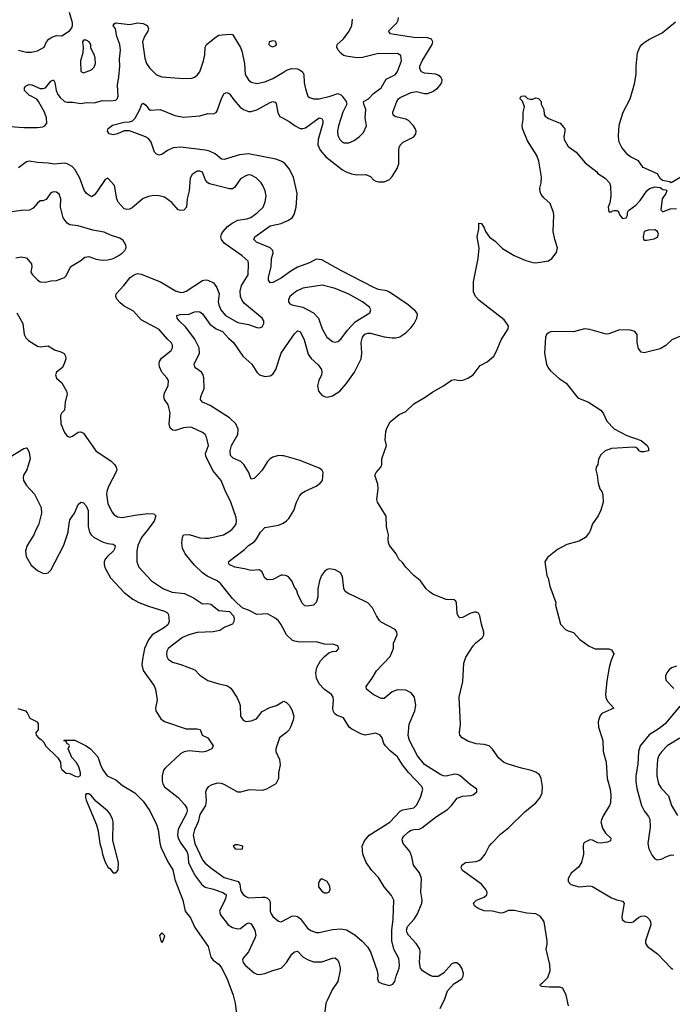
# Model space of a CAD drawing. Header units: inches. Extents: x 1834610 to 2027685, y 642842 to 774116.
# Tile 488 of 632: x 1938059 to 1942879, y 756502 to 763774. Entities that reach past the tile are written whole.
import ezdxf

# ---------------------------------------------------------------- set-up
doc = ezdxf.new("R2010")
doc.units = ezdxf.units.IN
doc.header["$MEASUREMENT"] = 0
for name, color, linetype in [('B9735', 7, 'Continuous'), ('B9736', 7, 'Continuous'), ('B9745', 7, 'Continuous'), ('B9746', 7, 'Continuous')]:
    doc.layers.add(name, color=color, linetype=linetype)

msp = doc.modelspace()

# ---------------------------------------------------------------- linework, layer by layer
at = {"layer": 'B9735', "color": 5}
for points, elevation in [([(1938177.2, 760000), (1938163.2, 759970), (1938114.7, 759890), (1938101.8, 759850), (1938106.9, 759810), (1938144.7, 759744.7), (1938190, 759706), (1938230, 759685.5), (1938250, 759683), (1938270, 759687.7), (1938290, 759707.3), (1938386.5, 759893.5), (1938416.2, 759990), (1938417.7, 760000)], 420), ([(1938572.1, 760000), (1938574.7, 759990), (1938586.3, 759970), (1938609.5, 759949.5), (1938676.2, 759916.2), (1938710, 759904.5), (1938750, 759899.5), (1938763.8, 759890), (1938762.3, 759870), (1938751.3, 759850), (1938707.1, 759810), (1938691.1, 759790), (1938683.2, 759770), (1938682, 759750), (1938687.1, 759727.1), (1938730.7, 759650.7), (1938830, 759544), (1938894.4, 759494.4), (1938938.4, 759470), (1939010, 759441.7), (1939130, 759406.6), (1939150, 759392.7), (1939157.5, 759377.5), (1939164.3, 759330), (1939154.3, 759305.7), (1939121.2, 759278.9), (1939038.5, 759230), (1939010, 759194.3), (1938980.2, 759130), (1938965.2, 759050), (1938961.7, 759010), (1938970, 758968.5), (1939053.5, 758853.5), (1939062.8, 758830), (1939074.6, 758750), (1939063.1, 758690), (1939064.2, 758670), (1939101.1, 758610), (1939130, 758590.3), (1939290, 758536.5), (1939370, 758536.5), (1939392, 758532), (1939407.7, 758490), (1939450, 758470.6), (1939487.3, 758410), (1939477.3, 758390), (1939434.8, 758370), (1939410, 758363.5), (1939310, 758373.9), (1939274.4, 758365.6), (1939250, 758353.2), (1939132.8, 758247.2), (1939122.2, 758230), (1939110.9, 758190), (1939110.9, 758150), (1939116.8, 758130), (1939130, 758109.3), (1939230, 758030.1), (1939277.5, 757977.5), (1939293, 757950), (1939295.4, 757930), (1939290.1, 757910), (1939230, 757794.8), (1939224.2, 757750), (1939230, 757729.3), (1939250, 757691.6), (1939294.8, 757630), (1939302.2, 757610), (1939306.4, 757550), (1939350, 757457.7), (1939400.8, 757390), (1939416.1, 757376.1), (1939430, 757368.1), (1939490, 757353), (1939564.2, 757324.2), (1939583, 757310), (1939582.3, 757290), (1939575, 757270), (1939534.6, 757190), (1939541.6, 757161.6), (1939599.3, 757090), (1939630, 757068), (1939670, 757058.3), (1939690, 757062.5), (1939730, 757094), (1939750, 757103.6), (1939770, 757096.5), (1939795.4, 757050), (1939803.5, 757010), (1939796.9, 756990), (1939749.6, 756890.4), (1939710, 756841.6), (1939705.5, 756830), (1939708.8, 756810), (1939725.4, 756790), (1939790, 756734.9), (1939810, 756724.4), (1939830, 756722.4), (1939870, 756730.2), (1939927.6, 756752.4), (1939990, 756768.2), (1940000, 756778.7)], 420), ([(1938998.4, 760000), (1938959.6, 759950), (1938931.3, 759890), (1938924.2, 759850), (1938923.6, 759770), (1938940.3, 759730), (1939032.2, 759630), (1939122.4, 759570), (1939185.5, 759545.5), (1939275.4, 759535.4), (1939343.4, 759503.4), (1939410, 759460.4), (1939450, 759462), (1939470, 759456.3), (1939530, 759410.7), (1939610, 759402.8), (1939639.1, 759370), (1939643.8, 759350), (1939640.4, 759330), (1939630.2, 759309.8), (1939573.5, 759286.5), (1939537.7, 759262.3), (1939488, 759252), (1939370, 759247), (1939308.1, 759231.9), (1939260.8, 759210), (1939156, 759130), (1939145.8, 759110), (1939142.4, 759090), (1939145.3, 759070), (1939157, 759050), (1939187.7, 759030), (1939250, 759012.2), (1939353.2, 758973.2), (1939390, 758933), (1939450, 758893), (1939530, 758868.8), (1939590, 758856.5), (1939617.8, 758837.8), (1939664.9, 758764.9), (1939681.3, 758730), (1939687, 758710), (1939690.8, 758630), (1939710, 758601), (1939730, 758590.8), (1939770, 758594.8), (1939808, 758610), (1939850, 758664.7), (1939905.6, 758694.4), (1939955.3, 758710), (1940000, 758735.3)], 440), ([(1940000, 759287.2), (1939987.6, 759310), (1939970, 759334.5), (1939950, 759352), (1939890, 759385.6), (1939810, 759381.3), (1939750, 759412.8), (1939708.4, 759428.5), (1939664.2, 759464.2), (1939630, 759499.3), (1939542.4, 759610), (1939517.6, 759630), (1939444.6, 759664.6), (1939410, 759689.6), (1939350, 759746), (1939280.5, 759830), (1939261.7, 759870), (1939255.8, 759910), (1939260.5, 759950), (1939270, 759970.5), (1939310, 759972.8), (1939390, 759946.5), (1939430, 759943.8), (1939455, 759945), (1939565.2, 759970), (1939613.5, 760000)], 440), ([(1940000, 759670.5), (1939990, 759670.7), (1939930, 759639.3), (1939890, 759636.8), (1939869.1, 759649.1), (1939850, 759694.5), (1939830, 759709.7), (1939770, 759705.6), (1939719, 759719), (1939649.3, 759730), (1939605.6, 759750), (1939601.6, 759770), (1939605.7, 759774.3), (1939718.4, 759861.6), (1939750, 759891.3), (1939790, 759917.4), (1939805.3, 759934.7), (1939838.9, 759990), (1939848.5, 760000)], 420), ([(1938046.8, 758686.8), (1938102, 758670), (1938114.8, 758654.8), (1938135.3, 758615.3), (1938184.7, 758590), (1938194.9, 758574.9), (1938194.8, 758530), (1938178, 758510), (1938182, 758490), (1938198, 758470), (1938218.5, 758458.5), (1938237.3, 758437.3), (1938250, 758412), (1938342, 758322), (1938360.7, 758290), (1938363, 758250), (1938370, 758236), (1938402, 758210), (1938430, 758206), (1938470, 758186), (1938490, 758181), (1938508.4, 758191.6), (1938508.4, 758211.6), (1938496.5, 758256.5), (1938475.3, 758290), (1938444.7, 758324.7), (1938418, 758390), (1938426, 758410), (1938422, 758422), (1938410, 758426), (1938402, 758442), (1938386, 758450), (1938390, 758454), (1938467.3, 758452.7), (1938550, 758412), (1938582, 758390), (1938636, 758330), (1938656, 758270), (1938673.7, 758233.7), (1938706, 758190), (1938770, 758159.1), (1938818.5, 758118.5), (1938910, 758064.4), (1938970, 758002), (1939021.1, 757930), (1939068.9, 757830), (1939081.6, 757790), (1939094.1, 757694.1), (1939102.5, 757662.5), (1939154.3, 757554.3), (1939190, 757494.9), (1939204.8, 757424.8), (1939264, 757270), (1939280.9, 757190), (1939320, 757140), (1939352.9, 757070), (1939450.3, 756930), (1939470.3, 756850), (1939487.5, 756827.5), (1939530, 756799), (1939550, 756772.4), (1939590, 756696), (1939635.8, 756570), (1939651.3, 756510), (1939670.2, 756350.2)], 380), ([(1940000, 758486.3), (1939978.8, 758470), (1939950.8, 758390), (1939951, 758370), (1939979.1, 758310), (1939984, 758270), (1939971.1, 758211.1), (1939970.7, 758170), (1939951, 758130), (1939881, 758090), (1939850, 758081.6), (1939753, 758087), (1939690, 758069.3), (1939670, 758069.3), (1939570, 758124.2), (1939550, 758133), (1939530, 758135.1), (1939510, 758133.6), (1939477.7, 758122.3), (1939452, 758108), (1939438, 758090), (1939432.3, 758067.7), (1939436.2, 758010), (1939432.2, 757970), (1939390, 757903.6), (1939378, 757850), (1939350.2, 757790), (1939340.5, 757750), (1939352.3, 757690), (1939410.1, 757570.1), (1939430, 757545.2), (1939470, 757509.2), (1939570, 757437.8), (1939672.9, 757410), (1939685.4, 757390), (1939689.6, 757350), (1939695.9, 757335.9), (1939710, 757313.4), (1939730, 757298), (1939750, 757288.1), (1939850, 757294.2), (1939872.4, 757292.4), (1939890, 757285.3), (1939903.1, 757270), (1939909.1, 757250), (1939910.3, 757190), (1939917, 757170), (1939930, 757150.5), (1939970, 757116.3), (1939990.7, 757110.7), (1940000, 757115.6)], 440)]:
    msp.add_lwpolyline(points, dxfattribs=dict(at, elevation=elevation))
for points, elevation in [([(1938570, 758055.3), (1938550, 758055.3), (1938546, 758050), (1938546, 758030), (1938551, 758010), (1938627.5, 757827.5), (1938639.8, 757779.8), (1938651.3, 757690), (1938664.7, 757650), (1938671, 757610), (1938691, 757551), (1938711.6, 757511.6), (1938724.7, 757504.7), (1938750, 757474), (1938770, 757474), (1938787.3, 757492.7), (1938788.7, 757550), (1938748.4, 757711.6), (1938748.7, 757850), (1938744, 757870), (1938725.2, 757910), (1938709, 757930), (1938621.2, 758001.2), (1938590, 758042)], 380), ([(1939670, 757679.3), (1939650, 757679.3), (1939636, 757670), (1939650, 757651.3), (1939690, 757648), (1939706, 757650), (1939708, 757670)], 460), ([(1939110, 757029), (1939091, 757010), (1939101, 756970), (1939110, 756958), (1939119, 756970), (1939131.6, 757008.4)], 380)]:
    msp.add_lwpolyline(points, close=True, dxfattribs=dict(at, elevation=elevation))
at = {"layer": 'B9736', "color": 5}
for points, elevation in [([(1938050, 763548.1), (1938110, 763533.7), (1938145.4, 763534.6), (1938190, 763544.9), (1938239, 763570), (1938257.6, 763610), (1938275.1, 763630), (1938295.9, 763644.1), (1938330, 763656.9), (1938370, 763654.9), (1938427.4, 763692.6), (1938444.9, 763715.1), (1938449.7, 763730), (1938448.5, 763750), (1938426.6, 763826.6)], 460), ([(1937990, 762986.4), (1938090, 762977.1), (1938190, 762978.4), (1938230, 762982.8), (1938245.1, 762990), (1938259.3, 763010), (1938257.5, 763050), (1938242.6, 763090), (1938199.3, 763170), (1938186, 763186), (1938130, 763215.7), (1938095.6, 763250), (1938094.2, 763270), (1938100.8, 763279.2), (1938110, 763288.9), (1938130, 763295.8), (1938150, 763292.1), (1938210, 763265.6), (1938230, 763264.9), (1938250, 763271.3), (1938290, 763320.3), (1938310, 763330.3), (1938318.2, 763310), (1938327.6, 763250), (1938341.8, 763221.8), (1938358.7, 763198.7), (1938390, 763170.3), (1938410, 763164.4), (1938450, 763165.6), (1938510, 763154.3), (1938550, 763163.5), (1938610, 763160.1), (1938670, 763177.5), (1938730, 763175), (1938770, 763180.2), (1938779.8, 763190), (1938785.8, 763210), (1938782.1, 763290), (1938792.3, 763352.3), (1938797.9, 763430), (1938796.5, 763483.5), (1938805, 763550), (1938799.4, 763590), (1938777.8, 763650), (1938766.4, 763706.4), (1938749.7, 763730), (1938757, 763743), (1938769.7, 763750.3), (1938870, 763739.7), (1938932.1, 763752.1), (1938970, 763745.7), (1939002, 763730), (1939010.3, 763710), (1939005.7, 763690), (1938980.2, 763650), (1938967.3, 763610), (1938982.6, 763490), (1938995.9, 763450), (1939018.4, 763418.4), (1939070, 763366.5), (1939110, 763351.6), (1939270, 763340.7), (1939330, 763342.8), (1939350.7, 763349.3), (1939370, 763364.2), (1939389.8, 763390.2), (1939416.8, 763470), (1939426.1, 763513.9), (1939429.8, 763570), (1939439.7, 763590), (1939510, 763648.7), (1939530, 763660.3), (1939607.1, 763667.1), (1939630, 763663.8), (1939637.1, 763657.1), (1939690, 763568.4), (1939700.5, 763540.5), (1939719.8, 763450), (1939725.6, 763370), (1939749.5, 763329.5), (1939770, 763311.5), (1939810, 763301.6), (1939870, 763315), (1939930, 763340.5), (1940000, 763382.3)], 440), ([(1940000, 762723.4), (1939990.3, 762730.3), (1939950, 762742.8), (1939750, 762783.2), (1939683.2, 762776.8), (1939570, 762742.2), (1939550, 762744.4), (1939503.7, 762783.7), (1939462, 762802), (1939430, 762811.2), (1939250, 762833.8), (1939192.1, 762827.9), (1939151.5, 762808.5), (1939110, 762778), (1939090, 762772.3), (1939070, 762780.9), (1939055.8, 762795.8), (1939029.7, 762870), (1939010, 762895.8), (1938988.8, 762908.8), (1938870, 762953.7), (1938830, 762953.7), (1938782, 762930), (1938750, 762923.7), (1938719.3, 762930), (1938709, 762950), (1938712.7, 762970), (1938744.4, 762995.6), (1938830, 763018.2), (1938870, 763019.7), (1938893.3, 763026.7), (1938912.9, 763047.1), (1938947, 763110), (1938962, 763150), (1938970, 763157.1), (1938990, 763143), (1939013.3, 763113.3), (1939026.4, 763106.4), (1939098, 763110), (1939206.2, 763066.2), (1939270, 763053.8), (1939390, 763064.9), (1939450, 763080.3), (1939490, 763079.5), (1939510, 763088.4), (1939518.9, 763101.1), (1939550, 763192.7), (1939570, 763228.4), (1939590, 763237), (1939610, 763226.4), (1939641.5, 763181.5), (1939688.8, 763128.8), (1939711.5, 763111.5), (1939750, 763096.5), (1939770, 763096.3), (1939810.5, 763109.5), (1939910, 763163.6), (1939930, 763168.8), (1939945.3, 763165.3), (1939953.9, 763153.9), (1939965.7, 763085.7), (1939980.3, 763060.3), (1940000, 763049.4)], 420), ([(1939613.5, 760000), (1939629.6, 760010), (1939646, 760030), (1939657.4, 760050), (1939661.3, 760070), (1939657.1, 760097.1), (1939619.1, 760210), (1939576.4, 760296.4), (1939546.8, 760370), (1939485.6, 760445.6), (1939434.8, 760550), (1939431.8, 760570), (1939452.8, 760630), (1939438.9, 760690), (1939429.7, 760709.7), (1939410, 760725.6), (1939330, 760761.3), (1939310, 760764), (1939270, 760759.7), (1939210, 760739.7), (1939190, 760741.3), (1939174.3, 760754.3), (1939167.1, 760767.1), (1939162.8, 760790), (1939171.6, 760871.6), (1939156.4, 760930), (1939129.6, 760970), (1939123, 760990), (1939130, 761018.8), (1939155.8, 761070), (1939157.7, 761110), (1939146.6, 761130), (1939110, 761171.8), (1939092.1, 761210), (1939088.4, 761230), (1939091.1, 761250), (1939105.5, 761274.5), (1939176.9, 761330), (1939188, 761350), (1939188.2, 761370), (1939176.9, 761390), (1939150, 761414.7), (1939090, 761485.3), (1938957.1, 761557.1), (1938900.7, 761620.7), (1938830, 761659.2), (1938801.7, 761681.7), (1938775.8, 761710), (1938768.2, 761730), (1938771.3, 761750), (1938828.4, 761810), (1938875.6, 761870), (1938905.1, 761890), (1938930, 761898.8), (1938955.6, 761895.6), (1939098.7, 761838.7), (1939210, 761771.1), (1939250, 761760.2), (1939270, 761761.1), (1939290, 761768.2), (1939410, 761847.3), (1939430, 761851.9), (1939450, 761850.2), (1939491.7, 761830), (1939516.4, 761796.4), (1939533.4, 761750), (1939526, 761690), (1939530, 761667.7), (1939545.2, 761630), (1939579.6, 761590), (1939670, 761538), (1939750, 761522.4), (1939810, 761500.5), (1939830, 761499.1), (1939850, 761506.8), (1939861.2, 761530), (1939862.7, 761550), (1939850, 761569), (1939718.7, 761678.7), (1939701.3, 761701.3), (1939689.8, 761729.8), (1939687.9, 761770), (1939698, 761810), (1939746.8, 761890), (1939749.8, 761970), (1939746.4, 761990), (1939703.1, 762030), (1939570, 762122.8), (1939550.7, 762150), (1939545.7, 762170), (1939548.9, 762190), (1939560.9, 762210), (1939593.9, 762246.1), (1939628.2, 762271.8), (1939670, 762292.9), (1939737.1, 762302.9), (1939766.1, 762313.9), (1939812.5, 762347.5), (1939857.4, 762390), (1939873, 762430), (1939879.6, 762470), (1939873.3, 762510), (1939855.1, 762550), (1939842.9, 762570), (1939805.2, 762605.2), (1939770, 762625.6), (1939750, 762627.6), (1939730, 762621.6), (1939690, 762597.6), (1939644.8, 762535.2), (1939630, 762525.6), (1939610, 762524.1), (1939462.3, 762562.3), (1939449.9, 762569.9), (1939432.7, 762590), (1939410, 762647), (1939390, 762656.4), (1939370, 762655.4), (1939333.7, 762630), (1939317.6, 762602.4), (1939310.3, 762510), (1939295.6, 762450), (1939290.3, 762390), (1939271.6, 762368.4), (1939250, 762363.6), (1939230, 762369.6), (1939183.6, 762423.6), (1939130, 762462.7), (1939090, 762473.5), (1939050, 762476), (1939010, 762468.7), (1938970, 762453.8), (1938890, 762385.1), (1938870, 762374), (1938850, 762371.5), (1938830, 762378), (1938786.4, 762426.4), (1938776.4, 762450), (1938760.5, 762550), (1938710, 762604), (1938690, 762593.2), (1938630, 762501.6), (1938610, 762478.4), (1938590, 762466.3), (1938552, 762490), (1938534.9, 762514.9), (1938504.2, 762604.2), (1938470, 762666), (1938447.2, 762690), (1938410, 762709.8), (1938390, 762714.9), (1938313.3, 762706.7), (1938270, 762715), (1938190, 762718.5), (1938130, 762729.8), (1938110, 762724.2), (1938050, 762680.3)], 440), ([(1938030, 762014.2), (1938070, 762022.4), (1938110, 762014), (1938146, 761970), (1938148.6, 761948.6), (1938142, 761910), (1938153.4, 761890), (1938190, 761852), (1938210, 761838.7), (1938250, 761835.3), (1938290, 761846), (1938330, 761847.7), (1938390, 761870.4), (1938400.1, 761879.9), (1938438, 761950), (1938510, 761995.6), (1938539.3, 762020.7), (1938570, 762026), (1938625.2, 762005.2), (1938670, 761999), (1938710, 762000.7), (1938750, 762011.3), (1938787.3, 762030), (1938816.3, 762050), (1938835.1, 762070), (1938846, 762090), (1938843.6, 762110), (1938824, 762144), (1938800.1, 762160.1), (1938730, 762182.7), (1938684.4, 762204.4), (1938598.5, 762218.5), (1938491.3, 762251.3), (1938430, 762257.8), (1938411.1, 762271.1), (1938379.3, 762310), (1938360.4, 762390), (1938363, 762450), (1938350, 762485.2), (1938330, 762500.5), (1938310, 762503.6), (1938290, 762494.5), (1938254.6, 762445.4), (1938230, 762435.1), (1938210, 762435.1), (1938190, 762419.3), (1938158.8, 762381.2), (1938132.4, 762367.6), (1938070, 762366), (1937951.7, 762348.3)], 460), ([(1940000, 761871.5), (1939990, 761864.1), (1939930, 761832.4), (1939910, 761831.6), (1939897.7, 761850), (1939895.8, 761870), (1939917, 761950), (1939918.2, 762010), (1939931, 762050), (1939929.7, 762070), (1939909.5, 762090), (1939808.2, 762130), (1939788.3, 762150), (1939796.9, 762170), (1939910, 762250.7), (1939990, 762269.5), (1940000, 762273.6)], 420), ([(1940000, 760552.6), (1939970, 760554.2), (1939930, 760542), (1939909.6, 760530.4), (1939890, 760509.8), (1939850, 760446.4), (1939823.5, 760416.5), (1939790, 760386.6), (1939770, 760381.6), (1939765.8, 760385.8), (1939750.8, 760430), (1939714, 760490), (1939692.4, 760510), (1939636.1, 760536.1), (1939615, 760555.1), (1939613.6, 760590), (1939622.5, 760630), (1939670, 760711), (1939671.6, 760750), (1939654.4, 760790), (1939610, 760832.8), (1939465, 760925), (1939409.2, 760949.3), (1939394.8, 760970), (1939396.5, 760990), (1939422, 761050), (1939418.7, 761130), (1939413.8, 761150), (1939401.7, 761170), (1939361, 761201), (1939353.3, 761210), (1939348.8, 761230), (1939386.2, 761310), (1939383.9, 761350), (1939354, 761414), (1939284.4, 761504.4), (1939237.4, 761550), (1939223, 761570), (1939219, 761590), (1939243.7, 761596.3), (1939310, 761598.2), (1939350, 761615.5), (1939370, 761619.6), (1939390, 761617.4), (1939410, 761600.9), (1939464.2, 761524.2), (1939510, 761490.9), (1939556.9, 761470), (1939601.3, 761421.3), (1939638.5, 761390), (1939708.4, 761290), (1939774.9, 761230), (1939810.4, 761170), (1939830, 761152.2), (1939870, 761137.6), (1939910, 761143.7), (1939930, 761155.8), (1939951.4, 761190), (1939990, 761311.8), (1940000, 761326)], 420), ([(1938037.3, 761610), (1938081.6, 761530), (1938091.6, 761450), (1938104.8, 761424.8), (1938123.9, 761403.9), (1938190, 761363.1), (1938210, 761358.9), (1938270, 761364.4), (1938315.8, 761335.8), (1938362, 761322), (1938387.5, 761307.5), (1938398.8, 761290), (1938400.7, 761270), (1938390, 761239), (1938374.7, 761205.3), (1938330.7, 761170), (1938323, 761150), (1938330, 761126), (1938370, 761090.8), (1938384, 761070), (1938406, 761030), (1938410.6, 761010.6), (1938394.9, 760950), (1938390.4, 760890), (1938370.3, 760869.7), (1938360.4, 760850), (1938363.7, 760790), (1938390, 760726), (1938410, 760698.8), (1938430, 760691), (1938450, 760698.8), (1938490, 760727.3), (1938510, 760730.6), (1938530, 760720.7), (1938622.6, 760590), (1938734.4, 760514.4), (1938758.9, 760490), (1938771.7, 760470), (1938775.6, 760450), (1938770.3, 760430), (1938714.7, 760325.3), (1938701.8, 760290), (1938699.7, 760270), (1938710, 760202), (1938740.2, 760140.2), (1938756.9, 760116.9), (1938782.2, 760102.2), (1938816.7, 760096.7), (1938910, 760115.1), (1939006.4, 760126.4), (1939050, 760125.5), (1939065.5, 760110), (1939052.8, 760070), (1938998.4, 760000)], 440), ([(1937990, 760546.2), (1938090, 760606.4), (1938110, 760613), (1938114, 760610), (1938130, 760578), (1938135.6, 760530), (1938112, 760450), (1938088.6, 760410), (1938084.8, 760390), (1938088.1, 760370), (1938110, 760332.6), (1938168.9, 760268.9), (1938218.2, 760170), (1938220.9, 760130), (1938200.5, 760050), (1938177.2, 760000)], 420), ([(1938417.7, 760000), (1938430, 760079.3), (1938464.2, 760130), (1938490, 760192.7), (1938510, 760210.4), (1938530, 760204.9), (1938550, 760182.4), (1938563.9, 760150), (1938564.5, 760030), (1938572.1, 760000)], 420), ([(1939848.5, 760000), (1939870, 760022.6), (1939970, 760041.1), (1940000, 760053.7)], 420)]:
    msp.add_lwpolyline(points, dxfattribs=dict(at, elevation=elevation))
at = {"layer": 'B9736', "color": 5, "elevation": 460}
for points in [[(1938530, 763624), (1938522, 763610), (1938527.7, 763570), (1938525.5, 763530), (1938508.9, 763470), (1938510.9, 763390.9), (1938530, 763382), (1938550, 763388), (1938590, 763404), (1938610, 763422.8), (1938618.9, 763450), (1938617.2, 763490), (1938611.4, 763511.4), (1938583.6, 763563.6), (1938583.6, 763590), (1938571.5, 763610), (1938550, 763622.7)], [(1939930, 763618.7), (1939900.7, 763610), (1939899.1, 763590), (1939910, 763580.5), (1939930, 763573), (1939950, 763584), (1939955.1, 763590), (1939950, 763611.8)]]:
    msp.add_lwpolyline(points, close=True, dxfattribs=at)
at = {"layer": 'B9745', "color": 5}
for points, elevation in [([(1942111.7, 756491.7), (1942094.5, 756570), (1942070, 756621.2), (1942049.5, 756629.5), (1941971.8, 756628.2), (1941912.7, 756632.7), (1941904.1, 756644.1), (1941904.5, 756650), (1941919.8, 756660.2), (1941959, 756701), (1941977.9, 756750), (1941975.4, 756795.4), (1941947, 756910), (1941954.5, 756945.5), (1941954, 756970), (1941932.2, 757112.2), (1941905.1, 757150), (1941870, 757169.7), (1941805.2, 757174.8), (1941710, 757194.5), (1941670, 757193.6), (1941630, 757178.2), (1941610, 757175.9), (1941550, 757189.9), (1941490, 757193.1), (1941445.2, 757210), (1941419.3, 757230), (1941410, 757248.7), (1941433.2, 757270), (1941490, 757292), (1941508, 757310), (1941511.1, 757330), (1941502.7, 757350), (1941469.8, 757390), (1941328.5, 757490), (1941318.9, 757510), (1941323.6, 757530), (1941351.9, 757548.1), (1941430, 757557.1), (1941450, 757563), (1941470, 757576.5), (1941497.3, 757610), (1941527.3, 757670), (1941543.8, 757690), (1941610, 757757.6), (1941672.3, 757807.7), (1941790, 757922.7), (1941871.6, 757990), (1941903.1, 758030), (1941917.3, 758062.7), (1941921.5, 758110), (1941910.8, 758170), (1941897.4, 758197.4), (1941870, 758217.3), (1941830, 758232.1), (1941764.8, 758244.8), (1941658.7, 758278.7), (1941631.4, 758291.4), (1941598.7, 758318.7), (1941550, 758386), (1941526.6, 758410), (1941490, 758421.5), (1941430, 758425.8), (1941370, 758445), (1941326.6, 758470), (1941309.6, 758490), (1941306.3, 758510), (1941315.1, 758570), (1941304.2, 758770), (1941333, 758887), (1941338.4, 759021.6), (1941354.2, 759065.8), (1941407.7, 759150), (1941428.1, 759171.9), (1941476.4, 759210), (1941486.4, 759230), (1941487, 759250), (1941468.6, 759308.6), (1941457.1, 759370), (1941447, 759390), (1941430, 759398.5), (1941418, 759398), (1941390, 759389.8), (1941330, 759358.7), (1941310, 759356), (1941301.6, 759361.6), (1941290, 759388), (1941286.2, 759466.2), (1941279.2, 759479.2), (1941268.2, 759488.2), (1941210, 759491.3), (1941190, 759498.4), (1941111, 759531), (1941083.5, 759550), (1941061, 759570), (1941018.3, 759630), (1940971.1, 759670), (1940910.7, 759730.7), (1940886.1, 759766.1), (1940860.5, 759790), (1940840.3, 759830), (1940790.8, 759890), (1940783.8, 759910), (1940780.7, 759940.7), (1940783.7, 759970), (1940775.4, 760000)], 380), ([(1942271.9, 760000), (1942268.4, 759990), (1942237.3, 759950), (1942190, 759923.8), (1942100.9, 759899.1), (1942030, 759861.3), (1941958, 759802), (1941936.3, 759770), (1941952.2, 759670), (1941962.6, 759650), (1941974.4, 759590), (1942018.4, 759470), (1942015.8, 759450), (1942054, 759310), (1942090, 759270.4), (1942110, 759259.5), (1942150, 759247.7), (1942195.6, 759195.6), (1942265.8, 759145.9), (1942310, 759128.4), (1942410, 759127.7), (1942430, 759118.8), (1942447.3, 759090), (1942424.8, 759035.2), (1942411.6, 758988.5), (1942394.7, 758890), (1942385.2, 758790), (1942388.1, 758768.1), (1942400, 758740), (1942447.3, 758690), (1942359.6, 758650), (1942343.5, 758630), (1942330.9, 758589.1), (1942334.8, 758550), (1942365.1, 758450), (1942368, 758370), (1942391.3, 758290), (1942399, 758170), (1942420.3, 758090), (1942426, 758046), (1942421.9, 757990), (1942414, 757970), (1942365.2, 757890), (1942352.2, 757850), (1942363.4, 757803.4), (1942385.6, 757765.6), (1942423.7, 757730), (1942423, 757710), (1942401.2, 757698.8), (1942350, 757690.9), (1942330, 757694.7), (1942290, 757713.7), (1942270, 757716.3), (1942230, 757697), (1942223.8, 757690), (1942221.6, 757670), (1942222.6, 757610), (1942207.4, 757550), (1942185.4, 757514.6), (1942131.7, 757470), (1942108.9, 757430), (1942109.1, 757410), (1942130, 757386.8), (1942190, 757370.2), (1942270, 757377.8), (1942290, 757371.3), (1942430, 757288.1), (1942470, 757273.1), (1942510, 757264.6), (1942524.6, 757250), (1942505.4, 757150), (1942509.4, 757129.4), (1942530, 757111.5), (1942570, 757105.2), (1942590, 757111.3), (1942630, 757143.8), (1942650, 757154.1), (1942670, 757156.1), (1942690, 757149.2), (1942710, 757128.7), (1942718.3, 757110), (1942719.5, 757090), (1942679.8, 756970), (1942681.9, 756950), (1942694.5, 756930), (1942770, 756875.3), (1942869.6, 756769.6), (1942881.8, 756761.8)], 380), ([(1941165, 756470), (1941198.4, 756541.6), (1941219.7, 756600.3), (1941266.1, 756653.9), (1941325.1, 756690), (1941334.7, 756710), (1941336, 756730), (1941324.4, 756770), (1941310, 756791.5), (1941287.3, 756807.3), (1941270, 756808.6), (1941250, 756799.8), (1941190, 756731.9), (1941150, 756708.2), (1941110, 756707.5), (1941090, 756713.8), (1941034.7, 756750), (1941020.2, 756770), (1941012.2, 756810), (1941017.7, 756890), (1941013.7, 756910), (1940988.2, 756950), (1940930, 757013.7), (1940919.9, 757030), (1940916.4, 757050), (1940923.6, 757076.4), (1940973.3, 757130), (1940998, 757170), (1941028.8, 757250), (1941030.7, 757270), (1941022.6, 757330), (1941026.9, 757430), (1941013, 757473), (1940966.8, 757530), (1940955.8, 757590), (1940939.6, 757630), (1940891.9, 757690), (1940884.5, 757715.5), (1940886.9, 757730), (1940896.1, 757743.9), (1940930, 757775.5), (1940950, 757788.6), (1940970, 757794), (1941010, 757795.2), (1941030, 757805.8), (1941137.7, 757890), (1941219.2, 757940.8), (1941248.6, 757970), (1941290, 758024.6), (1941330, 758039.1), (1941390, 758044.2), (1941409.3, 758050), (1941436.2, 758070), (1941435.1, 758090), (1941385, 758125), (1941310, 758192.2), (1941290, 758199.7), (1941270, 758201), (1941210, 758186.6), (1941190, 758188.7), (1941170, 758197.2), (1941050, 758273.2), (1940996.4, 758336.4), (1940937.5, 758450), (1940927.5, 758487.5), (1940936, 758570), (1940976.5, 758670), (1940983.7, 758710), (1940975.9, 758770), (1940950, 758803.5), (1940910, 758821.1), (1940850, 758824.4), (1940810, 758809.7), (1940750, 758760.9), (1940730, 758759.8), (1940670, 758789), (1940620.4, 758830), (1940618.3, 758850), (1940663.5, 758910), (1940694.7, 758965.3), (1940795.1, 759070), (1940820.4, 759130), (1940821.1, 759170), (1940847.8, 759230), (1940845.1, 759250), (1940832, 759270), (1940730, 759324), (1940716.2, 759336.2), (1940694.5, 759370), (1940666, 759430), (1940630, 759466), (1940530, 759517.4), (1940490, 759532.8), (1940462.9, 759550), (1940453, 759573), (1940442.4, 759662.4), (1940428.8, 759688.8), (1940390, 759709.7), (1940350, 759717.7), (1940330, 759713.7), (1940310, 759697.6), (1940288.7, 759670), (1940274, 759630), (1940262.2, 759570), (1940261.2, 759510), (1940249.3, 759470.7), (1940229.2, 759450.8), (1940182.4, 759442.4), (1940165.8, 759445.8), (1940144.8, 759464.8), (1940114.2, 759530), (1940104.1, 759564.1), (1940090, 759583), (1940069.2, 759629.2), (1940042, 759662), (1940022, 759670), (1940000, 759670.5)], 420), ([(1940000, 757115.6), (1940068.2, 757151.8), (1940090, 757155.8), (1940110.2, 757150.2), (1940134.1, 757134.1), (1940185.3, 757065.3), (1940210, 757048.2), (1940247.8, 757032.2), (1940271.7, 757031.7), (1940370, 757055.4), (1940430, 757059.1), (1940472.3, 757052.3), (1940535.5, 757015.5), (1940589, 756969), (1940626.9, 756926.9), (1940650.3, 756890.3), (1940698.4, 756750), (1940704.1, 756715.9), (1940702.4, 756690), (1940709, 756669), (1940734.6, 756654.6), (1940790, 756642), (1940814, 756650), (1940829.3, 756670), (1940838.9, 756710), (1940861.4, 756770), (1940863.8, 756790), (1940859.1, 756839.1), (1940821.5, 756910), (1940806.6, 756970), (1940807.1, 757050), (1940817.3, 757130), (1940821.7, 757270), (1940806.3, 757306.3), (1940749.8, 757369.8), (1940710, 757438), (1940660.7, 757490), (1940618.7, 757550), (1940593, 757610), (1940589.7, 757670), (1940606.3, 757710), (1940640.5, 757750), (1940793.5, 757846.5), (1940870, 757927.4), (1940890, 757938.9), (1940970, 757952.7), (1940990, 757973), (1941020.4, 758030), (1941035.4, 758090), (1941029.7, 758109.7), (1940930, 758213.5), (1940886, 758270), (1940848.8, 758330), (1940794.5, 758374.5), (1940759.7, 758410), (1940748.8, 758428.8), (1940736.9, 758470), (1940720.7, 758490), (1940690, 758503.5), (1940610, 758489.6), (1940578.6, 758498.6), (1940513, 758533), (1940492.7, 758550), (1940450, 758618.4), (1940398.3, 758638.3), (1940384.5, 758650), (1940375.6, 758670), (1940373, 758690), (1940378, 758750), (1940375.1, 758770), (1940362, 758790), (1940310, 758826), (1940271.5, 758870), (1940251.5, 758910), (1940246, 758950), (1940254.7, 758990), (1940281.8, 759038.2), (1940310, 759070.7), (1940343.3, 759096.7), (1940370, 759107.3), (1940398, 759110), (1940415.3, 759130), (1940408, 759150), (1940380.2, 759160.2), (1940310, 759162), (1940250, 759179.7), (1940130, 759176), (1940090, 759183.1), (1940071.7, 759191.7), (1940030.7, 759230.7), (1940000, 759287.2)], 440), ([(1942910, 758998.7), (1942873.6, 758986.4), (1942852.8, 758970), (1942838, 758950), (1942829, 758929), (1942827.8, 758910), (1942834, 758894), (1942890, 758835.6)], 420), ([(1940000, 758735.3), (1940010, 758741), (1940030, 758731.3), (1940050, 758711), (1940070, 758678), (1940083.8, 758630), (1940079, 758601), (1940060.5, 758550), (1940050, 758529.2), (1940030.8, 758510), (1940000, 758486.3)], 440), ([(1942934.9, 758705.1), (1942825.6, 758574.4), (1942782, 758538), (1942707.2, 758492.8), (1942642.2, 758410), (1942628.8, 758370), (1942624.5, 758275.5), (1942609.4, 758190), (1942609.4, 758150.6), (1942616.9, 758096.9), (1942651.1, 757971.1), (1942671.7, 757930), (1942703.6, 757890), (1942712.3, 757870), (1942714.6, 757810), (1942697.3, 757690), (1942704.6, 757650), (1942730, 757602), (1942750, 757577.4), (1942770, 757568.9), (1942804.6, 757575.4), (1942830, 757591.4), (1942870, 757606.5), (1942890, 757602.6)], 420), ([(1942933.4, 758466.6), (1942840.3, 758410), (1942801.1, 758370), (1942779.7, 758340.3), (1942770.2, 758309.8), (1942763.6, 758230), (1942763.5, 758190), (1942776.8, 758130), (1942797.2, 758097.2), (1942850, 758042.4), (1942872, 757970), (1942916.9, 757896.9)], 440), ([(1940000, 756778.7), (1940030, 756810.2), (1940070, 756871.2), (1940090, 756890.2), (1940110, 756894.9), (1940152.2, 756850), (1940190.1, 756830.1), (1940230, 756816.5), (1940290, 756815.2), (1940370, 756842.3), (1940390, 756844), (1940407.9, 756827.9), (1940417.2, 756810), (1940426.4, 756770), (1940425.5, 756754.5), (1940409.4, 756670.6), (1940367.2, 756610), (1940329.1, 756530), (1940321.3, 756510), (1940307.8, 756410)], 420)]:
    msp.add_lwpolyline(points, dxfattribs=dict(at, elevation=elevation))
at = {"layer": 'B9745', "color": 5, "elevation": 460}
msp.add_lwpolyline([(1940290, 757428.7), (1940278, 757422), (1940270, 757408), (1940265.2, 757394.8), (1940264.9, 757370), (1940290, 757337.1), (1940310, 757325.3), (1940330, 757324.4), (1940341.2, 757330), (1940353, 757347), (1940350, 757375.3), (1940330, 757409.2)], close=True, dxfattribs=at)
at = {"layer": 'B9746', "color": 5}
for points, elevation in [([(1940000, 763049.4), (1940050, 763021.9), (1940092.8, 762990), (1940130, 762971.6), (1940150, 762969.5), (1940170, 762974.4), (1940270, 763049.1), (1940290, 763044.9), (1940297.5, 763030), (1940297.6, 763010), (1940262.9, 762890), (1940260.1, 762850), (1940278.5, 762810), (1940320.6, 762760.6), (1940444.4, 762664.4), (1940470, 762650.2), (1940510, 762636.3), (1940550, 762629), (1940616, 762630), (1940650, 762615.3), (1940672.4, 762592.4), (1940690, 762582), (1940710, 762576.9), (1940750, 762576), (1940790, 762594), (1940810, 762616.4), (1940846.2, 762673.8), (1940858.7, 762710), (1940858.5, 762810), (1940861, 762830), (1940870, 762848), (1940891.6, 762868.4), (1940969.6, 762910), (1940985.7, 762930), (1940986.4, 762950), (1940979.3, 762970), (1940967.2, 762990), (1940931.1, 763030), (1940910, 763040.3), (1940836.9, 763056.9), (1940817.6, 763070), (1940815, 763090), (1940843.5, 763170), (1940857.7, 763190), (1940870, 763198.8), (1940950, 763237.1), (1940990, 763243.8), (1941049.6, 763229.6), (1941070, 763229.5), (1941110, 763244.2), (1941147.4, 763270), (1941165.3, 763290), (1941176.8, 763310), (1941179.7, 763330), (1941169.6, 763350), (1941150, 763363.5), (1941130, 763370.6), (1941050, 763379.2), (1941027.4, 763390), (1941014.8, 763410), (1941015.4, 763430), (1941032.5, 763470), (1941105.3, 763590), (1941110.8, 763610), (1941101.6, 763630), (1941070, 763640.8), (1940970, 763641.5), (1940825, 763665), (1940799, 763670), (1940782.7, 763690), (1940844.4, 763750), (1940855, 763770), (1940855.7, 763790)], 420), ([(1940000, 763382.3), (1940030, 763400.2), (1940066.5, 763413.5), (1940110, 763411.1), (1940130, 763402), (1940147, 763390), (1940156.9, 763370), (1940159.7, 763310), (1940170, 763264), (1940188.3, 763208.3), (1940198.7, 763198.7), (1940228.4, 763188.4), (1940270, 763189.3), (1940351.7, 763208.3), (1940410, 763228.2), (1940430, 763220.2), (1940441.5, 763210), (1940470.2, 763170.2), (1940474.7, 763150), (1940445.6, 763090), (1940413.2, 762990), (1940405.6, 762950), (1940410, 762918.8), (1940423.1, 762890), (1940443.8, 762870), (1940454.3, 762865.7), (1940490, 762865.7), (1940530, 762882), (1940570, 762910.4), (1940598.4, 762941.6), (1940620.4, 762990), (1940610.8, 763050), (1940615, 763110), (1940600.3, 763150), (1940599.6, 763170), (1940635.1, 763190), (1940671.1, 763230), (1940729.8, 763270), (1940766.4, 763333.6), (1940833.5, 763370), (1940848.3, 763391.7), (1940878, 763470), (1940874.3, 763510), (1940850, 763525.1), (1940770, 763520.7), (1940710, 763524.4), (1940590, 763495.6), (1940550, 763492.2), (1940470, 763503.5), (1940449.9, 763509.9), (1940430, 763525.7), (1940410.9, 763550), (1940402.2, 763570), (1940405.1, 763590), (1940450, 763633.1), (1940493.3, 763690), (1940511, 763730), (1940516.8, 763776.8)], 440), ([(1942941, 762610), (1942870, 762568), (1942857.2, 762577.2), (1942806.3, 762586.3), (1942790, 762602), (1942770, 762635.1), (1942663.3, 762683.3), (1942630, 762732), (1942570, 762760.5), (1942550, 762776.9), (1942507.2, 762830), (1942486, 762870), (1942480.8, 762910), (1942484, 762964), (1942490, 763004), (1942516.1, 763090), (1942568.7, 763190), (1942599.7, 763300.3), (1942611.4, 763371.4), (1942611.8, 763430), (1942622, 763530), (1942639, 763570), (1942654, 763590), (1942679.3, 763610), (1942709.4, 763630), (1942803.3, 763676.7), (1942902.8, 763757.2)], 380), ([(1940775.4, 760000), (1940767.1, 760030), (1940766.2, 760106.2), (1940700.7, 760210), (1940697.6, 760230), (1940706.9, 760310), (1940704.2, 760344.2), (1940682, 760410), (1940692.7, 760430), (1940727, 760470), (1940732.7, 760490), (1940734, 760530), (1940768.9, 760628.9), (1940759.3, 760670), (1940763.6, 760730), (1940770, 760756), (1940795.1, 760804.9), (1940862, 760858), (1940910, 760880.7), (1940970, 760937.1), (1941055, 760985), (1941110, 761024.6), (1941190, 761070.4), (1941247.7, 761112.3), (1941270, 761117.4), (1941310, 761110.3), (1941332.1, 761112.1), (1941370, 761125.4), (1941408.5, 761150), (1941461.1, 761218.9), (1941512.7, 761247.3), (1941561.5, 761290), (1941579.1, 761320.9), (1941615.4, 761410), (1941667.5, 761490), (1941668.2, 761510), (1941662.6, 761522.6), (1941637, 761557), (1941450, 761702.8), (1941425.5, 761730), (1941410, 761762.9), (1941410, 761837.3), (1941445.6, 762010), (1941453.1, 762086.9), (1941438.7, 762170), (1941449.7, 762230), (1941449.5, 762270.5), (1941470.6, 762270), (1941490, 762238), (1941500.4, 762210), (1941528, 762168), (1941570, 762139.1), (1941623.8, 762083.8), (1941710, 762031.7), (1941796.4, 761996.4), (1941850, 761980.3), (1941870, 761978.9), (1941965.8, 761994.2), (1941990, 762010.5), (1942024.4, 762055.6), (1942031, 762090), (1942011.1, 762150), (1941999.7, 762210), (1942005.1, 762330), (1942000.5, 762350), (1941976.2, 762416.2), (1941930, 762458), (1941910, 762483.6), (1941902.1, 762502.1), (1941900.3, 762530), (1941910.8, 762570), (1941912.8, 762610), (1941893, 762730), (1941877.4, 762770), (1941810, 762878.4), (1941773.7, 762970), (1941770, 762992), (1941778, 763038), (1941778.4, 763090), (1941786.6, 763130), (1941772.9, 763172.9), (1941755.3, 763190), (1941758, 763202), (1941766, 763210), (1941790, 763210.8), (1941810, 763191.3), (1941830, 763186), (1941850, 763186), (1941870, 763198), (1941890, 763191.3), (1941910.6, 763170), (1941910.8, 763150), (1941930, 763112), (1941933, 763073), (1941940.9, 763060.9), (1941965.1, 763045.1), (1942051.3, 763010), (1942078.8, 762978.8), (1942084.7, 762970), (1942086, 762950), (1942078, 762910), (1942080.4, 762890), (1942110, 762837.3), (1942170, 762796), (1942236.1, 762716.1), (1942321, 762650), (1942330, 762638), (1942383.6, 762603.6), (1942414, 762570), (1942423.6, 762543.6), (1942426, 762470), (1942418, 762422), (1942404.7, 762390), (1942410, 762354), (1942430, 762354), (1942438, 762362), (1942450, 762364.7), (1942470, 762364.7), (1942478.8, 762358.8), (1942491.3, 762330), (1942510, 762306), (1942538, 762310), (1942548.7, 762330), (1942548, 762350), (1942555.3, 762364.7), (1942610, 762404.7), (1942641.7, 762438.3), (1942690, 762510.7), (1942710, 762527.7), (1942750, 762540.7), (1942790, 762534.8), (1942810, 762521), (1942830, 762518), (1942838, 762510), (1942831.3, 762490), (1942804.7, 762450), (1942794, 762370), (1942810, 762354), (1942863.7, 762376.3), (1942910, 762380.5)], 380), ([(1940000, 762273.6), (1940039.7, 762290), (1940072.4, 762310), (1940085.8, 762334.2), (1940100.3, 762390), (1940108.9, 762490), (1940082.5, 762610), (1940050, 762672.9), (1940018.7, 762710), (1940000, 762723.4)], 420), ([(1940000, 761326), (1940090, 761453.4), (1940110, 761475.3), (1940130, 761470.4), (1940159.8, 761410), (1940190, 761302.6), (1940212.4, 761272.4), (1940264.2, 761224.2), (1940288, 761190), (1940291.3, 761170), (1940288.1, 761150), (1940269.1, 761110), (1940259.1, 761070), (1940265.3, 761030), (1940290, 761001.7), (1940310, 760990.3), (1940330, 760987.1), (1940370, 760996.1), (1940423, 761030), (1940470, 761084.9), (1940531.8, 761170), (1940582, 761270), (1940586.5, 761310), (1940580.6, 761390), (1940591.7, 761428.3), (1940609.4, 761450.6), (1940630, 761458.6), (1940650, 761459.4), (1940750, 761432.6), (1940810, 761423.5), (1940835.9, 761424.1), (1940867.2, 761432.8), (1940910, 761461.5), (1940950, 761501.5), (1940971.5, 761530), (1940992.2, 761570), (1940996.2, 761596.2), (1940991.6, 761610), (1940981.3, 761621.3), (1940927.2, 761667.2), (1940790, 761762.2), (1940770, 761771.3), (1940710, 761781.2), (1940674.9, 761794.9), (1940430, 761920.8), (1940290, 761999.3), (1940270, 762003.9), (1940250, 762004.7), (1940200.6, 761979.4), (1940110, 761945.4), (1940062.3, 761917.7), (1940000, 761871.5)], 420), ([(1942955.7, 761444.3), (1942876.4, 761410), (1942830, 761368.4), (1942790, 761342.2), (1942670, 761314.5), (1942650, 761318), (1942630, 761345.2), (1942620.4, 761390), (1942620.5, 761450), (1942602.9, 761470), (1942570, 761482), (1942490, 761482.3), (1942410, 761453), (1942390, 761451.4), (1942270, 761486.2), (1942230, 761491.8), (1942150, 761468.5), (1941990, 761470.9), (1941970, 761463.5), (1941951, 761449), (1941943.2, 761430), (1941934.5, 761310), (1941950.1, 761230), (1941962.8, 761202.8), (1941980.5, 761180.5), (1942043.5, 761123.5), (1942095.9, 761090), (1942181.8, 760981.8), (1942259.3, 760950), (1942350.2, 760890.2), (1942370, 760864), (1942396.4, 760810), (1942450, 760752.2), (1942542.3, 760702.3), (1942650, 760667.3), (1942693, 760630), (1942702.8, 760610), (1942703.6, 760596.4), (1942702, 760590), (1942670, 760581.2), (1942650, 760582.7), (1942635.3, 760590), (1942624.5, 760604.5), (1942610, 760614), (1942596, 760616), (1942430, 760606), (1942382.8, 760590), (1942350, 760559.3), (1942333, 760527), (1942328.7, 760490), (1942317.6, 760470), (1942315.3, 760450), (1942324.9, 760410), (1942331.4, 760350), (1942344.2, 760310), (1942357.6, 760290), (1942366, 760266), (1942368.5, 760211.5), (1942350.4, 760150.4), (1942332.4, 760110), (1942289.6, 760050.5), (1942271.9, 760000)], 380), ([(1940000, 760053.7), (1940004.4, 760055.6), (1940030, 760072.9), (1940046, 760090), (1940084.2, 760150), (1940103.9, 760210), (1940125, 760255), (1940144.1, 760275.9), (1940167.5, 760292.5), (1940249.7, 760330), (1940278.7, 760350), (1940294.4, 760370), (1940300.4, 760430), (1940289.6, 760450), (1940270, 760461.5), (1940130, 760517.7), (1940010, 760552.1), (1940000, 760552.6)], 420)]:
    msp.add_lwpolyline(points, dxfattribs=dict(at, elevation=elevation))
for points, elevation in [([(1942750, 762222), (1942699.6, 762220.4), (1942671.3, 762208.7), (1942662.8, 762170), (1942666.8, 762150), (1942670, 762144.7), (1942690, 762146.8), (1942745.6, 762154.4), (1942770, 762167.3), (1942778, 762190), (1942770, 762208.7)], 380), ([(1940292.3, 761812.3), (1940149.4, 761790.6), (1940102.4, 761770), (1940054, 761730), (1940044.7, 761704.7), (1940045.5, 761690), (1940055.2, 761675.2), (1940068.7, 761668.7), (1940150, 761652), (1940230.1, 761610.1), (1940266.7, 761570), (1940292.4, 761490), (1940328.6, 761428.6), (1940370, 761398), (1940390, 761392), (1940410, 761397), (1940430, 761414), (1940479.9, 761480.1), (1940536.9, 761543.1), (1940644.5, 761610), (1940653.6, 761630), (1940643, 761650), (1940591.2, 761690), (1940490, 761748), (1940390, 761788)], 440)]:
    msp.add_lwpolyline(points, close=True, dxfattribs=dict(at, elevation=elevation))

doc.saveas('drawing.dxf')
